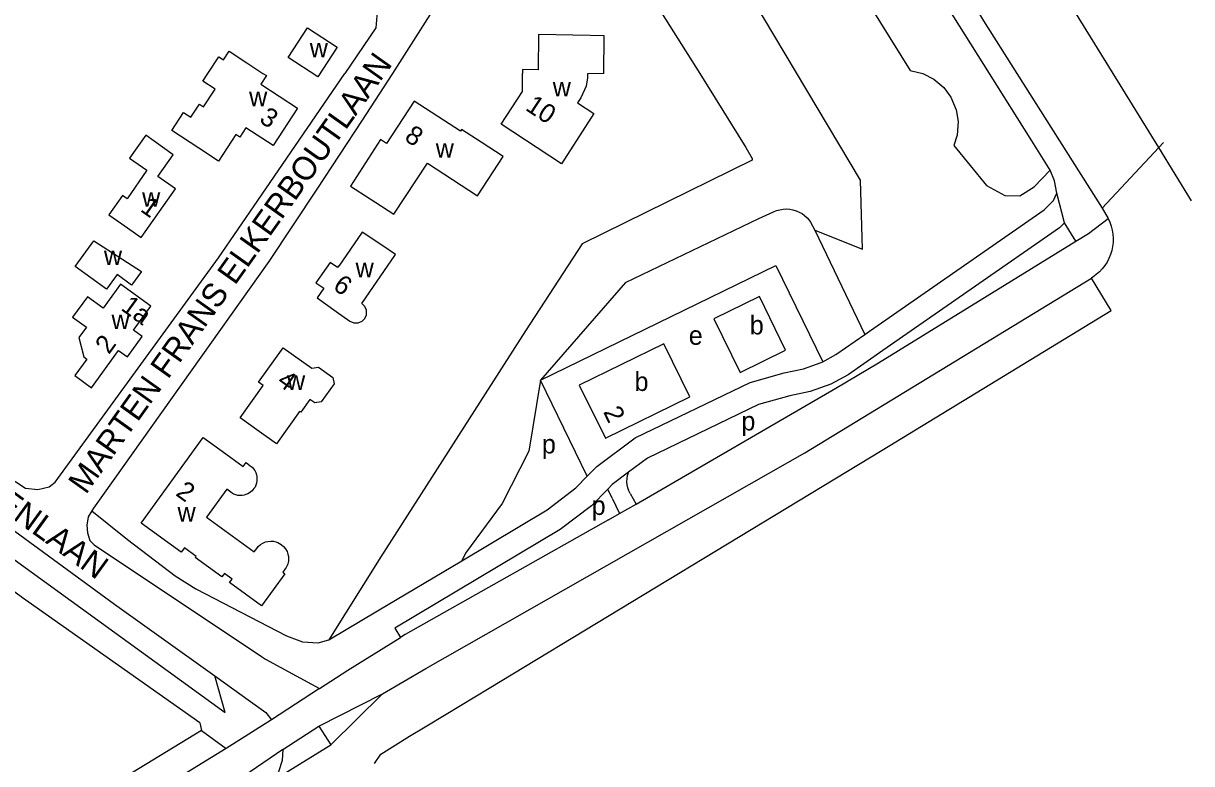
# Model space of a CAD drawing. Extents: x 156721 to 158827, y 386657 to 388950.
# Drawn here: x 158578.8 to 158827.1, y 387103.3 to 387260.6 of the extents above; entities that cross this region are included whole.
import ezdxf

# ---------------------------------------------------------------- set-up
doc = ezdxf.new("R2010")
doc.units = 0
for name, color, linetype in [('BLT_Basislijn', 7, 'Continuous'), ('BLT_Bebouwing', 7, 'Continuous'), ('BLT_Centroide', 7, 'Continuous'), ('BLT_Huisnummer', 7, 'Continuous'), ('BLT_Huisnummer_reeks', 7, 'Continuous'), ('BLT_Straatnaam', 7, 'Continuous'), ('BLT_Vlakafsluiter', 7, 'Continuous')]:
    doc.layers.add(name, color=color, linetype=linetype)

msp = doc.modelspace()

# ---------------------------------------------------------------- linework, layer by layer
at = {"layer": 'BLT_Basislijn'}
for p, q in [((158820.14, 387234.27), (158810.43, 387250)), ((158797.1, 387229.42), (158793.17, 387235.69)), ((158827.13, 387222.92), (158820.14, 387234.27)), ((158808.15, 387221.39), (158809.4, 387219.19)), ((158746.12, 387218.41), (158747.07, 387216.71)), ((158802.52, 387214.32), (158800.1, 387218.22)), ((158747.07, 387216.71), (158757.67, 387194.52)), ((158760.55, 387188.49), (158802.52, 387214.32)), ((158706.84, 387205.55), (158688.73, 387184.77)), ((158751.49, 387183.07), (158760.55, 387188.49)), ((158698.69, 387164.38), (158688.73, 387184.77)), ((158709.06, 387158.41), (158751.49, 387183.07)), ((158703.95, 387159.71), (158703.02, 387161.65)), ((158703.95, 387159.71), (158705.55, 387156.42)), ((158705.55, 387156.42), (158709.06, 387158.41)), ((158707.8, 387160.71), (158709.06, 387158.41)), ((158703.22, 387155.11), (158705.55, 387156.42)), ((158703.22, 387155.11), (158660.01, 387130.73)), ((158660.01, 387130.73), (158659.01, 387130.13)), ((158621.74, 387114.14), (158619.52, 387121.93)), ((158664.2, 387111.11), (158668.7, 387113.83)), ((158616.33, 387111.99), (158616.71, 387110.32)), ((158631.59, 387112.61), (158621.92, 387106.53)), ((158641.63, 387111.27), (158644.17, 387107.25)), ((158616.71, 387110.32), (158580.58, 387088.4)), ((158616.71, 387110.32), (158621.92, 387106.53)), ((158633.95, 387106.28), (158625.72, 387100.6))]:
    msp.add_line(p, q, dxfattribs=at)
for points in [[(158607.08, 387355.7), (158607.68, 387354.73), (158655.31, 387278.72), (158658.16, 387273.79), (158665.25, 387262.91), (158665.25, 387262.43), (158657.26, 387250)], [(158784.18, 387250), (158772.63, 387268.37), (158768.01, 387276.41), (158762.9, 387287.05), (158750.45, 387315.85), (158737.07, 387337.96), (158733.09, 387345.04)], [(158738.69, 387344.91), (158740.29, 387343.48), (158742.39, 387340.6), (158753.26, 387321.01), (158772.48, 387278.65), (158782.87, 387261.2), (158789.98, 387250)], [(158747.07, 387216.71), (158757.17, 387212.62), (158756.73, 387227.29), (158722.5, 387284.75), (158712.9, 387301.9), (158712.36, 387305.49), (158712.4, 387308.11), (158712.8, 387310.67), (158713.42, 387312.82), (158724.71, 387337.33)], [(158724.71, 387337.33), (158736.33, 387314.72), (158743.69, 387299.74), (158756.66, 387267.78), (158767.33, 387250.62), (158769.98, 387249.98), (158772.31, 387248.81), (158774.48, 387246.97), (158775.95, 387244.98), (158777.09, 387242.29), (158777.51, 387239.76), (158777.3, 387236.9), (158776.62, 387234.7), (158783.53, 387226.16), (158787.46, 387224.03), (158790.59, 387223.96), (158793.68, 387225.86), (158797.1, 387229.42)], [(158683.45, 387312.04), (158722.61, 387250)], [(158633.43, 387297.09), (158648.64, 387273.02), (158653.68, 387264.44), (158654.05, 387263.1), (158653.73, 387259.67), (158647.12, 387250)], [(158810.43, 387250), (158789.7, 387283.61)], [(158628.66, 387223), (158647.12, 387250)], [(158657.26, 387250), (158650.71, 387239.82), (158641.17, 387225.37)], [(158722.61, 387250), (158732.39, 387234.28)], [(158793.17, 387235.69), (158784.18, 387250)], [(158789.98, 387250), (158808.15, 387221.39)], [(158732.39, 387234.28), (158733.74, 387231.93), (158733.74, 387231.55), (158697.6, 387213.76), (158685.58, 387195.29)], [(158478.32, 387218.52), (158483.64, 387222.22), (158494.08, 387227.65), (158499.19, 387227.96), (158501.52, 387226.92), (158502.66, 387225.55), (158506, 387218.77), (158509.02, 387213.43), (158516.45, 387202.68), (158523.07, 387194.66), (158531.22, 387186.52), (158550.76, 387171.41), (158558.98, 387165.86), (158598.17, 387137.16), (158619.52, 387121.93)], [(158798.5, 387224.57), (158797.99, 387227.19), (158797.1, 387229.42)], [(158641.17, 387225.37), (158631.01, 387209.99), (158593.73, 387157.56)], [(158519.85, 387212.88), (158522.6, 387208.55), (158533.87, 387195.56), (158536.97, 387192.59), (158544.32, 387186.87), (158575.19, 387164.55), (158579.28, 387161.83), (158581.93, 387161.53), (158584.29, 387162.15), (158585.57, 387163.11), (158620.31, 387210.79), (158628.66, 387223)], [(158757.67, 387194.52), (158758.66, 387195.21), (158795.81, 387220.98), (158797.78, 387223), (158798.5, 387224.57)], [(158706.84, 387205.55), (158735.13, 387219.19), (158738.27, 387220.57)], [(158738.27, 387220.57), (158738.92, 387220.84), (158739.6, 387221.03), (158740.29, 387221.15), (158740.99, 387221.18), (158741.7, 387221.14), (158742.39, 387221.02), (158743.06, 387220.82), (158743.71, 387220.54), (158744.32, 387220.19), (158744.88, 387219.78), (158745.4, 387219.3), (158745.86, 387218.77), (158746.12, 387218.41)], [(158478.32, 387218.52), (158482.24, 387215.24), (158621.74, 387114.14)], [(158800.1, 387218.22), (158799.05, 387217.14), (158761.51, 387191.1), (158754.11, 387185.96), (158750.47, 387183.97), (158746.03, 387182.36), (158741.7, 387181.47), (158735.07, 387179.62), (158711.48, 387168.23), (158707.47, 387165.24)], [(158802.52, 387214.32), (158805.21, 387215.98), (158809.4, 387219.19)], [(158809.4, 387219.19), (158809.76, 387218.39), (158810.05, 387217.55), (158810.27, 387216.7), (158810.4, 387215.83), (158810.46, 387214.95), (158810.43, 387214.07), (158810.33, 387213.19), (158810.15, 387212.33), (158809.89, 387211.49), (158809.55, 387210.67), (158809.15, 387209.89), (158808.67, 387209.15), (158808.13, 387208.46), (158807.52, 387207.81), (158806.87, 387207.23), (158806.16, 387206.71), (158805.83, 387206.5)], [(158616.33, 387111.99), (158578.66, 387138.53), (158561.9, 387150.87), (158535.42, 387170), (158473.74, 387215.05)], [(158688.73, 387184.77), (158738.73, 387209.2), (158748.73, 387188.72)], [(158655.14, 387118.13), (158664.37, 387123.54), (158737.22, 387164.97), (158744.93, 387169.36), (158805.83, 387206.5)], [(158668.7, 387113.83), (158677.81, 387119.33), (158761.35, 387169.93), (158810.01, 387199.61)], [(158685.58, 387195.29), (158654.8, 387147.25), (158643.78, 387129.58)], [(158748.73, 387188.72), (158751.48, 387190.22), (158757.67, 387194.52)], [(158744.66, 387187.19), (158748.41, 387188.55), (158748.73, 387188.72)], [(158700.72, 387166.43), (158708.87, 387172.52), (158733.3, 387184.31), (158740.52, 387186.34), (158744.66, 387187.19)], [(158688.73, 387184.77), (158686.29, 387169.69), (158680.59, 387158.57), (158672.79, 387148.02), (158672.02, 387146.42)], [(158698.69, 387164.38), (158700.65, 387166.38), (158700.72, 387166.43)], [(158672.02, 387146.42), (158690.13, 387157.23), (158696.23, 387161.88), (158698.69, 387164.38)], [(158707.47, 387165.24), (158703.96, 387162.61), (158703.02, 387161.65)], [(158707.8, 387160.71), (158707.51, 387161.3), (158707.3, 387161.92), (158707.17, 387162.56), (158707.12, 387163.22), (158707.14, 387163.87), (158707.25, 387164.52), (158707.43, 387165.15), (158707.47, 387165.24)], [(158703.02, 387161.65), (158699.55, 387158.12), (158692.94, 387153.08), (158657.79, 387132.11), (158659.01, 387130.13)], [(158593.35, 387157.04), (158592.6, 387155.74), (158592.28, 387153.97), (158592.44, 387152.36), (158592.93, 387150.75), (158593.89, 387149.79), (158629.41, 387126.04)], [(158593.73, 387157.56), (158593.35, 387157.04)], [(158593.35, 387157.04), (158600.97, 387150.92), (158611.11, 387143.19), (158615.46, 387140.45), (158634.77, 387130.47), (158638.15, 387129.18), (158641.51, 387128.93), (158643.78, 387129.58)], [(158643.78, 387129.58), (158654.11, 387135.74), (158672.02, 387146.42)], [(158641.76, 387119.24), (158647.76, 387123.13), (158659.01, 387130.13)], [(158629.41, 387126.04), (158630.26, 387125.48), (158640.08, 387120.17), (158641.76, 387119.24)], [(158619.52, 387121.93), (158627.13, 387116.5)], [(158627.13, 387116.5), (158630.39, 387114.16), (158631.59, 387112.61)], [(158653.48, 387103.32), (158654.79, 387105.27), (158660.93, 387109.11), (158664.2, 387111.11)], [(158621.92, 387106.53), (158549.98, 387062.34), (158522.98, 387044.35), (158492.9, 387022.55)], [(158633.95, 387106.28), (158633.84, 387103.93), (158633.04, 387101.54), (158630.89, 387099.03)]]:
    msp.add_lwpolyline(points, dxfattribs=at)
at = {"layer": 'BLT_Bebouwing'}
msp.add_line((158740.84, 387191.17), (158735.28, 387202.57), dxfattribs=at)
msp.add_lwpolyline([(158639.21, 387259.69), (158645.49, 387255.56), (158641.39, 387249.3), (158635.11, 387253.41)], close=True, dxfattribs=at)
for points in [[(158702.21, 387250), (158702.28, 387258.01), (158699.33, 387258.07), (158688.3, 387258.27), (158688.23, 387250.75), (158684.93, 387250.8), (158684.92, 387250)], [(158618.05, 387250), (158620.35, 387253.53), (158621.33, 387252.88), (158622.54, 387254.72), (158626.3, 387252.26), (158629.75, 387250)], [(158629.75, 387250), (158630.48, 387249.52), (158629.28, 387247.69), (158637.08, 387242.58), (158631.91, 387234.66), (158626.13, 387238.43), (158624.81, 387236.43), (158623.96, 387236.98), (158620.29, 387231.36), (158616.11, 387234.1), (158610.36, 387237.86), (158612.85, 387241.7), (158614.4, 387240.68), (158616.23, 387243.48), (158617.13, 387242.89), (158619.6, 387246.66), (158616.99, 387248.37), (158618.05, 387250)], [(158702.21, 387250), (158698.76, 387249.94), (158698.75, 387249.06), (158698.41, 387247.3), (158697.28, 387244.79), (158696.59, 387243.72), (158700.1, 387241.46), (158693.21, 387230.78), (158680.4, 387239.22), (158684.88, 387246.15), (158684.92, 387250)], [(158664.71, 387230.95), (158675.38, 387223.96), (158680.82, 387232.32), (158676.13, 387235.38), (158671.95, 387238.11), (158671.71, 387237.72), (158661.9, 387244.1), (158656.01, 387235.11), (158654.76, 387235.94), (158648.34, 387226.04), (158652.54, 387223.32), (158657.56, 387220.07), (158664.71, 387230.95)], [(158606.61, 387235.6), (158604.83, 387236.85), (158601.4, 387232), (158605.09, 387229.4), (158600.87, 387223.37), (158599.89, 387224.06), (158596.99, 387219.96), (158599.77, 387218.01), (158603.86, 387215.13), (158611.13, 387225.49), (158607.44, 387228.08), (158610.7, 387232.72), (158606.61, 387235.6)], [(158654.99, 387213.46), (158650.85, 387216.27), (158645.91, 387209.03), (158645.81, 387209.09), (158645.58, 387208.75), (158644, 387209.82), (158641, 387205.46), (158642.66, 387204.34), (158641.25, 387202.28), (158645.33, 387199.38), (158648.24, 387197.35), (158649.05, 387196.99), (158649.99, 387196.98), (158650.81, 387197.32), (158651.41, 387197.92), (158651.73, 387198.65), (158651.76, 387199.64), (158651.41, 387200.47), (158650.78, 387201.08), (158657.89, 387211.49), (158654.99, 387213.46)], [(158589.84, 387208.95), (158593.78, 387214.42), (158603.93, 387207.91), (158601.83, 387204.99), (158598.75, 387207.23), (158596.5, 387204.12), (158589.84, 387208.95)], [(158605.89, 387200.52), (158599.48, 387205.17), (158595.81, 387200.09), (158592.45, 387202.52), (158589.3, 387198.18), (158592.24, 387196.05), (158590.64, 387193.86), (158591.65, 387189.75), (158592.28, 387189.29), (158589.73, 387185.77), (158593.32, 387183.15), (158599.04, 387191.1), (158600.93, 387189.73), (158604.09, 387194.09), (158602.21, 387195.43), (158605.89, 387200.52)], [(158735.28, 387202.57), (158725.61, 387197.85), (158731.17, 387186.46), (158740.84, 387191.17)], [(158644.63, 387185.38), (158644.85, 387184.01), (158642.14, 387180.19), (158640.78, 387179.98), (158639.72, 387180.72), (158637.78, 387178), (158637.55, 387178.16), (158632.62, 387171.25), (158628.95, 387173.86), (158624.87, 387176.76), (158629.79, 387183.68), (158628.81, 387184.36), (158634.03, 387191.69), (158640.12, 387187.38), (158641.53, 387187.57), (158644.63, 387185.38)], [(158702.52, 387172.44), (158720.47, 387181.25), (158714.92, 387192.55), (158696.97, 387183.75), (158702.52, 387172.44)], [(158627.91, 387148.34), (158628.42, 387149.05), (158628.76, 387149.45), (158629.2, 387149.85), (158629.75, 387150.18), (158630.29, 387150.4), (158630.79, 387150.52), (158631.41, 387150.59), (158631.98, 387150.55), (158632.49, 387150.44), (158632.91, 387150.29), (158633.27, 387150.11), (158633.64, 387149.88), (158634.12, 387149.47), (158634.54, 387148.98), (158634.87, 387148.37), (158635.07, 387147.81), (158635.17, 387147.28), (158635.19, 387146.77), (158635.17, 387146.35), (158635.05, 387145.77), (158634.91, 387145.38), (158634.69, 387144.98), (158634.48, 387144.66), (158633.97, 387143.95), (158634.37, 387143.66), (158629.43, 387136.86), (158622.64, 387141.8), (158623.17, 387142.52), (158621.55, 387143.7), (158621.02, 387142.97), (158615.36, 387147.07), (158615.55, 387147.33), (158613.05, 387149.17), (158612.37, 387148.25), (158603.87, 387154.42), (158617.05, 387172.63), (158621.1, 387169.7), (158625.57, 387166.46), (158626.16, 387167.27), (158627.05, 387166.62), (158627.43, 387166.31), (158627.73, 387165.98), (158628, 387165.6), (158628.21, 387165.16), (158628.38, 387164.69), (158628.46, 387164.3), (158628.48, 387163.93), (158628.48, 387163.43), (158628.38, 387162.92), (158628.25, 387162.49), (158628.06, 387162.08), (158627.83, 387161.74), (158627.62, 387161.47), (158627.45, 387161.28), (158627.17, 387161.04), (158626.89, 387160.84), (158626.55, 387160.63), (158626.14, 387160.46), (158625.79, 387160.36), (158625.3, 387160.29), (158624.87, 387160.28), (158624.43, 387160.31), (158623.99, 387160.43), (158623.59, 387160.58), (158623.28, 387160.74), (158622.94, 387160.96), (158622.05, 387161.6), (158617.77, 387155.68), (158627.91, 387148.34)]]:
    msp.add_lwpolyline(points, dxfattribs=at)
at = {"layer": 'BLT_Vlakafsluiter'}
for p, q in [((158821.12, 387235.33), (158820.14, 387234.27)), ((158820.14, 387234.27), (158808.15, 387221.39)), ((158800.1, 387218.22), (158798.5, 387224.57)), ((158810.01, 387199.61), (158805.83, 387206.5)), ((158641.76, 387119.24), (158631.59, 387112.61)), ((158641.63, 387111.27), (158655.14, 387118.13)), ((158655.14, 387118.13), (158644.17, 387107.25)), ((158633.95, 387106.28), (158641.63, 387111.27)), ((158630.89, 387099.03), (158644.17, 387107.25))]:
    msp.add_line(p, q, dxfattribs=at)

# ---------------------------------------------------------------- texts
at = {"layer": 'BLT_Centroide'}
for s, p in [('w', (158639.69, 387253.42)), ('w', (158691.34, 387245.11)), ('w', (158626.8, 387243.03)), ('w', (158666.47, 387232.09)), ('w', (158604.06, 387221.67)), ('w', (158595.94, 387209.28)), ('w', (158649.44, 387206.67)), ('w', (158597.56, 387195.64)), ('b', (158733.22, 387194.52)), ('e', (158720.25, 387192.32)), ('w', (158634.86, 387182.73)), ('b', (158708.72, 387182.5)), ('p', (158731.44, 387174.11)), ('p', (158689.03, 387169.22)), ('p', (158699.61, 387156.15)), ('w', (158611.59, 387154.75))]:
    msp.add_text(s, height=4, dxfattribs=at).set_placement(p)
at = {"layer": 'BLT_Huisnummer'}
for s, rotation, p in [('10', 326.6218, (158685.32, 387242.34)), ('3', 326.7931, (158628.75, 387239.78)), ('8', 327.0451, (158659.6, 387235.9)), ('1', 324.8859, (158603.49, 387220.83)), ('6', 324.5622, (158644.4, 387204.28)), ('4', 324.5894, (158632.51, 387184.01)), ('2', 296.1501, (158701.99, 387178.08)), ('2', 324.0248, (158611, 387160.45))]:
    msp.add_text(s, height=4, rotation=rotation, dxfattribs=at).set_placement(p)
at = {"layer": 'BLT_Huisnummer_reeks'}
for s, rotation, p in [('1a', 324.073, (158599.35, 387199.85)), ('2', 54.0842, (158597.01, 387190.12))]:
    msp.add_text(s, height=4, rotation=rotation, dxfattribs=at).set_placement(p)
at = {"layer": 'BLT_Straatnaam'}
for s, rotation, p in [('MARTEN FRANS ELKERBOUTLAAN', 54.5275, (158592.1, 387160.33)), ('VERZETSHELDENLAAN', 324.0497, (158533.41, 387186.54))]:
    msp.add_text(s, height=5, rotation=rotation, dxfattribs=at).set_placement(p)

doc.saveas('drawing.dxf')
